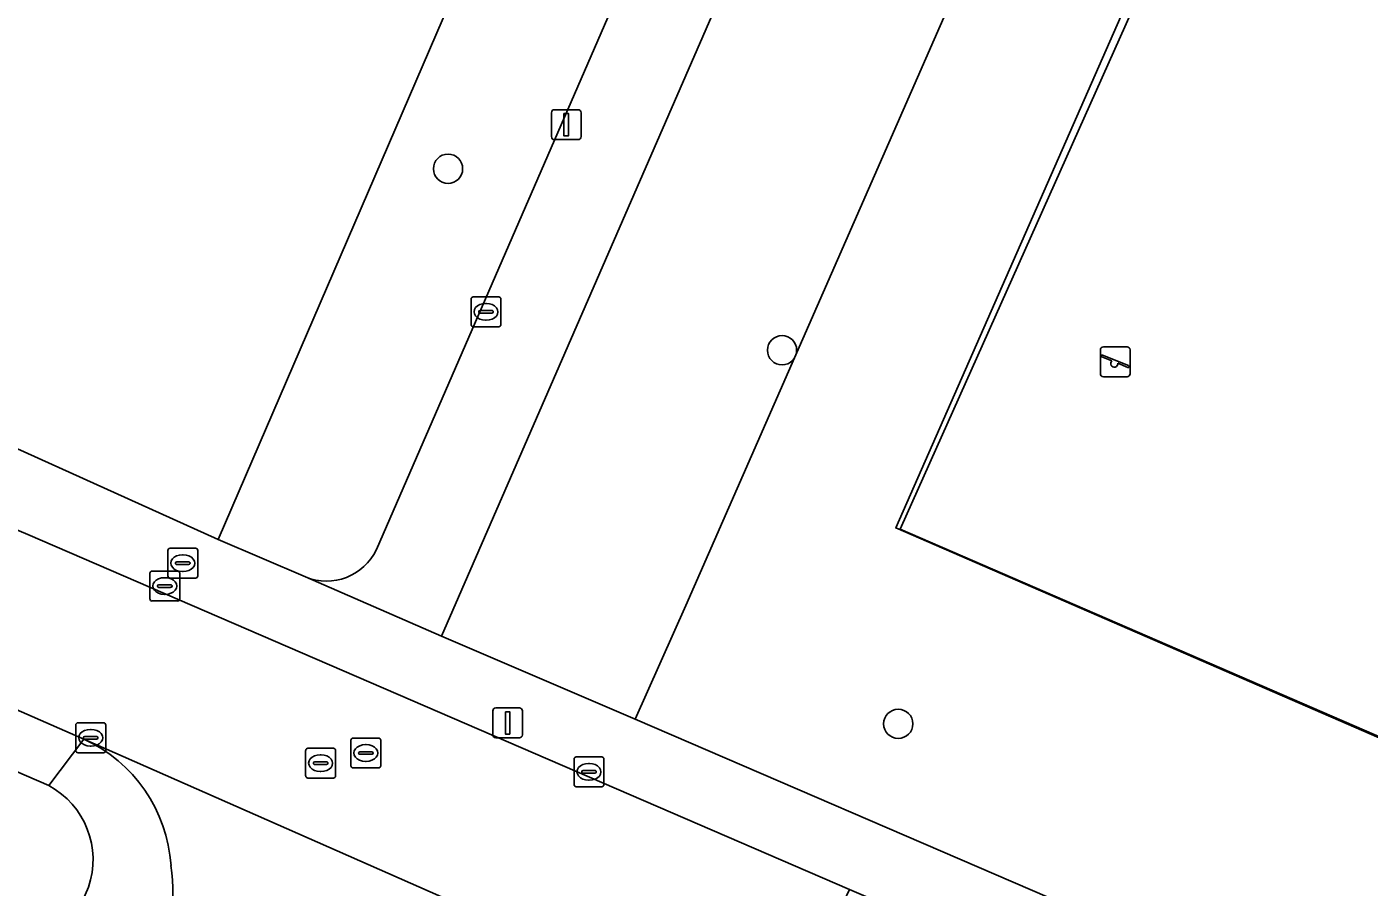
# Model space of a CAD drawing. Extents: x 162803 to 163818, y 381639 to 382475.
# Drawn here: x 163572.98 to 163617.88, y 381933.06 to 381961.85 of the extents above; entities that cross this region are included whole.
import ezdxf

# ---------------------------------------------------------------- set-up
doc = ezdxf.new("R2010")
doc.units = 0
for name, color, linetype in [('IMGEO_Boom', 7, 'Continuous'), ('IMGEO_Brandkraan', 7, 'Continuous'), ('IMGEO_Erf', 7, 'Continuous'), ('IMGEO_Groenvoorziening', 7, 'Continuous'), ('IMGEO_Hek', 7, 'Continuous'), ('IMGEO_Kolk', 7, 'Continuous'), ('IMGEO_Lichtmast', 7, 'Continuous'), ('IMGEO_Rijbaan_lokaal_open', 7, 'Continuous'), ('IMGEO_Rioolput', 7, 'Continuous'), ('IMGEO_Speelvoorziening', 7, 'Continuous'), ('IMGEO_Voetpad_gesloten', 7, 'Continuous'), ('IMGEO_Voetpad_open', 7, 'Continuous')]:
    doc.layers.add(name, color=color, linetype=linetype)

msp = doc.modelspace()

# ---------------------------------------------------------------- linework, layer by layer
at = {"layer": 'IMGEO_Boom'}
for centre in [(163587.069, 381957.098), (163598.241, 381951.027), (163602.129, 381938.527)]:
    msp.add_circle(centre, 0.489, dxfattribs=at)
at = {"layer": 'IMGEO_Brandkraan'}
for p, q in [((163577.697, 381943.476), (163577.697, 381944.328)), ((163577.772, 381944.402), (163578.624, 381944.402)), ((163578.698, 381944.328), (163578.698, 381943.476)), ((163577.956, 381943.896), (163577.956, 381943.908)), ((163578.394, 381943.859), (163577.996, 381943.859)), ((163577.999, 381943.945), (163578.397, 381943.945)), ((163578.185, 381944.182), (163578.21, 381944.182)), ((163578.44, 381943.908), (163578.44, 381943.896)), ((163578.624, 381943.402), (163577.772, 381943.402)), ((163578.208, 381943.622), (163578.183, 381943.622))]:
    msp.add_line(p, q, dxfattribs=at)
for points in [[(163577.697, 381943.476), (163577.697, 381944.328)], [(163577.772, 381944.402), (163578.624, 381944.402)], [(163578.698, 381944.328), (163578.698, 381943.476)], [(163578.624, 381943.402), (163577.772, 381943.402)]]:
    msp.add_lwpolyline(points, dxfattribs=at)
for centre, radius, start, end in [((163577.774, 381944.326), 0.0765, 91.552, 178.448), ((163577.774, 381944.326), 0.0765, 91.552, 178.448), ((163578.622, 381944.326), 0.0765, 1.552, 88.448), ((163578.622, 381944.326), 0.0765, 1.552, 88.448), ((163577.996, 381943.905), 0.0403, 85.8775, 175.7526), ((163577.993, 381943.895), 0.0366, 178.938, 274.7102), ((163578.397, 381943.902), 0.043, 264.8664, 352.4533), ((163578.401, 381943.907), 0.0386, 1.7309, 96.639), ((163577.774, 381943.478), 0.0765, 181.552, 268.448), ((163577.774, 381943.478), 0.0765, 181.552, 268.448), ((163578.622, 381943.478), 0.0765, 271.552, 358.448), ((163578.622, 381943.478), 0.0765, 271.552, 358.448)]:
    msp.add_arc(centre, radius, start, end, dxfattribs=at)
for centre, major_axis, ratio, start_param, end_param in [((163578.184, 381943.902), (-0.387, 0.002), 0.722429, 4.712389, 7.853982), ((163578.209, 381943.902), (-0.39, 0.002), 0.717154, 1.570796, 4.712389)]:
    msp.add_ellipse(centre, major_axis=major_axis, ratio=ratio, start_param=start_param, end_param=end_param, dxfattribs=at)
at = {"layer": 'IMGEO_Erf'}
for points in [[(163525.143, 381968.318), (163563.294, 381951.874), (163567.332, 381950.133), (163579.386, 381944.696), (163598.299, 381988.562), (163574.605, 381998.877), (163574.726, 381999.168), (163572.79, 382000), (163568.352, 382001.907), (163565.322, 382003.212), (163559.222, 382005.84), (163556.19, 382007.146), (163540.344, 382013.972), (163537.36, 382015.258), (163531.29, 382017.873), (163528.208, 382019.2), (163513.067, 382025.723), (163511.569, 382026.368), (163500, 382031.394), (163492.31, 382034.735), (163485.44, 382037.757)], [(163573.712, 381936.459), (163553.533, 381945.192), (163552.997, 381943.956), (163555.726, 381942.766), (163558.454, 381941.576), (163561.183, 381940.386), (163563.911, 381939.197), (163566.64, 381938.007), (163569.369, 381936.817), (163572.097, 381935.627), (163569.711, 381930.155), (163568.317, 381926.957), (163571.713, 381925.452), (163575.039, 381933.062)]]:
    msp.add_lwpolyline(points, dxfattribs=at)
msp.add_arc((163572.391, 381933.985), 2.804, 340.7772, 61.8979, dxfattribs=at)
at = {"layer": 'IMGEO_Groenvoorziening'}
for points in [[(163605.105, 381991.356), (163584.456, 382000), (163576.451, 382003.307), (163575.074, 382000), (163574.726, 381999.168), (163574.605, 381998.877), (163598.299, 381988.562), (163579.386, 381944.696), (163582.301, 381943.442)], [(163584.674, 381944.357), (163605.105, 381991.356)], [(163642.151, 381979.031), (163616.748, 381989.957), (163615.949, 381990.012), (163606.539, 381968.709), (163609.289, 381967.547), (163611.723, 381966.477), (163618.346, 381981.55), (163642.221, 381971.267), (163657.906, 381964.511), (163641.876, 381927.839), (163626.309, 381934.587), (163602.191, 381945.041), (163610.938, 381964.607), (163608.361, 381965.81), (163605.722, 381966.902), (163595.028, 381942.484), (163593.33, 381938.684), (163634.908, 381920.749)], [(163598.575, 381968.398), (163586.85, 381941.464), (163593.33, 381938.684), (163595.028, 381942.484), (163605.722, 381966.902)]]:
    msp.add_lwpolyline(points, dxfattribs=at)
msp.add_arc((163583.006, 381945.149), 1.846, 247.5574, 334.6147, dxfattribs=at)
at = {"layer": 'IMGEO_Hek'}
msp.add_lwpolyline([(163626.294, 381934.551), (163602.046, 381945.08), (163610.436, 381964.16)], dxfattribs=at)
at = {"layer": 'IMGEO_Kolk'}
for p, q in [((163587.838, 381951.886), (163587.838, 381952.738)), ((163587.913, 381952.812), (163588.765, 381952.812)), ((163588.839, 381952.738), (163588.839, 381951.886)), ((163588.097, 381952.306), (163588.097, 381952.318)), ((163588.14, 381952.355), (163588.538, 381952.355)), ((163588.326, 381952.592), (163588.351, 381952.592)), ((163588.581, 381952.318), (163588.581, 381952.306)), ((163588.535, 381952.269), (163588.137, 381952.269)), ((163588.349, 381952.032), (163588.324, 381952.032)), ((163588.765, 381951.812), (163587.913, 381951.812)), ((163577.095, 381942.711), (163577.095, 381943.563)), ((163577.17, 381943.637), (163578.022, 381943.637)), ((163577.583, 381943.417), (163577.608, 381943.417)), ((163578.096, 381943.563), (163578.096, 381942.711)), ((163577.354, 381943.131), (163577.354, 381943.143)), ((163577.792, 381943.094), (163577.394, 381943.094)), ((163577.397, 381943.18), (163577.795, 381943.18)), ((163577.838, 381943.143), (163577.838, 381943.131)), ((163578.022, 381942.637), (163577.17, 381942.637)), ((163577.606, 381942.857), (163577.581, 381942.857)), ((163574.618, 381937.635), (163574.618, 381938.487)), ((163574.693, 381938.561), (163575.545, 381938.561)), ((163575.619, 381938.487), (163575.619, 381937.635)), ((163574.877, 381938.055), (163574.877, 381938.067)), ((163575.315, 381938.018), (163574.917, 381938.018)), ((163574.92, 381938.104), (163575.318, 381938.104)), ((163575.106, 381938.341), (163575.131, 381938.341)), ((163575.361, 381938.067), (163575.361, 381938.055)), ((163575.545, 381937.561), (163574.693, 381937.561)), ((163575.129, 381937.781), (163575.104, 381937.781)), ((163591.283, 381936.494), (163591.283, 381937.346)), ((163591.358, 381937.42), (163592.21, 381937.42)), ((163591.771, 381937.2), (163591.796, 381937.2)), ((163592.284, 381937.346), (163592.284, 381936.494)), ((163591.542, 381936.914), (163591.542, 381936.926)), ((163591.98, 381936.877), (163591.582, 381936.877)), ((163591.585, 381936.963), (163591.983, 381936.963)), ((163591.794, 381936.64), (163591.769, 381936.64)), ((163592.026, 381936.926), (163592.026, 381936.914)), ((163592.21, 381936.42), (163591.358, 381936.42))]:
    msp.add_line(p, q, dxfattribs=at)
for points in [[(163587.838, 381951.886), (163587.838, 381952.738)], [(163587.913, 381952.812), (163588.765, 381952.812)], [(163588.839, 381952.738), (163588.839, 381951.886)], [(163588.765, 381951.812), (163587.913, 381951.812)], [(163577.095, 381942.711), (163577.095, 381943.563)], [(163577.17, 381943.637), (163578.022, 381943.637)], [(163578.096, 381943.563), (163578.096, 381942.711)], [(163578.022, 381942.637), (163577.17, 381942.637)], [(163574.618, 381937.635), (163574.618, 381938.487)], [(163574.693, 381938.561), (163575.545, 381938.561)], [(163575.619, 381938.487), (163575.619, 381937.635)], [(163575.545, 381937.561), (163574.693, 381937.561)], [(163591.283, 381936.494), (163591.283, 381937.346)], [(163591.358, 381937.42), (163592.21, 381937.42)], [(163592.284, 381937.346), (163592.284, 381936.494)], [(163592.21, 381936.42), (163591.358, 381936.42)]]:
    msp.add_lwpolyline(points, dxfattribs=at)
for centre, radius, start, end in [((163587.915, 381952.736), 0.0765, 91.552, 178.448), ((163587.915, 381952.736), 0.0765, 91.552, 178.448), ((163588.763, 381952.736), 0.0765, 1.552, 88.448), ((163588.763, 381952.736), 0.0765, 1.552, 88.448), ((163588.137, 381952.315), 0.0403, 85.8775, 175.7526), ((163588.134, 381952.305), 0.0366, 178.938, 274.7102), ((163588.538, 381952.312), 0.043, 264.8664, 352.4533), ((163588.542, 381952.317), 0.0386, 1.7309, 96.639), ((163587.915, 381951.888), 0.0765, 181.552, 268.448), ((163587.915, 381951.888), 0.0765, 181.552, 268.448), ((163588.763, 381951.888), 0.0765, 271.552, 358.448), ((163588.763, 381951.888), 0.0765, 271.552, 358.448), ((163577.172, 381943.561), 0.0765, 91.552, 178.448), ((163577.172, 381943.561), 0.0765, 91.552, 178.448), ((163578.02, 381943.561), 0.0765, 1.552, 88.448), ((163578.02, 381943.561), 0.0765, 1.552, 88.448), ((163577.394, 381943.14), 0.0403, 85.8775, 175.7526), ((163577.391, 381943.13), 0.0366, 178.938, 274.7102), ((163577.795, 381943.137), 0.043, 264.8664, 352.4533), ((163577.799, 381943.142), 0.0386, 1.7309, 96.639), ((163577.172, 381942.713), 0.0765, 181.552, 268.448), ((163577.172, 381942.713), 0.0765, 181.552, 268.448), ((163578.02, 381942.713), 0.0765, 271.552, 358.448), ((163578.02, 381942.713), 0.0765, 271.552, 358.448), ((163574.695, 381938.485), 0.0765, 91.552, 178.448), ((163574.695, 381938.485), 0.0765, 91.552, 178.448), ((163575.543, 381938.485), 0.0765, 1.552, 88.448), ((163575.543, 381938.485), 0.0765, 1.552, 88.448), ((163574.917, 381938.064), 0.0403, 85.8775, 175.7526), ((163574.914, 381938.054), 0.0366, 178.938, 274.7102), ((163575.318, 381938.061), 0.043, 264.8664, 352.4533), ((163575.322, 381938.066), 0.0386, 1.7309, 96.639), ((163574.695, 381937.637), 0.0765, 181.552, 268.448), ((163574.695, 381937.637), 0.0765, 181.552, 268.448), ((163575.543, 381937.637), 0.0765, 271.552, 358.448), ((163575.543, 381937.637), 0.0765, 271.552, 358.448), ((163591.36, 381937.344), 0.0765, 91.552, 178.448), ((163591.36, 381937.344), 0.0765, 91.552, 178.448), ((163592.208, 381937.344), 0.0765, 1.552, 88.448), ((163592.208, 381937.344), 0.0765, 1.552, 88.448), ((163591.582, 381936.923), 0.0403, 85.8775, 175.7526), ((163591.579, 381936.913), 0.0366, 178.938, 274.7102), ((163591.983, 381936.92), 0.043, 264.8664, 352.4533), ((163591.987, 381936.925), 0.0386, 1.7309, 96.639), ((163591.36, 381936.496), 0.0765, 181.552, 268.448), ((163591.36, 381936.496), 0.0765, 181.552, 268.448), ((163592.208, 381936.496), 0.0765, 271.552, 358.448), ((163592.208, 381936.496), 0.0765, 271.552, 358.448)]:
    msp.add_arc(centre, radius, start, end, dxfattribs=at)
for centre, major_axis, ratio, start_param, end_param in [((163588.325, 381952.312), (-0.387, 0.002), 0.722429, 4.712389, 7.853982), ((163588.35, 381952.312), (-0.39, 0.002), 0.717154, 1.570796, 4.712389), ((163577.582, 381943.137), (-0.387, 0.002), 0.722429, 4.712389, 7.853982), ((163577.607, 381943.137), (-0.39, 0.002), 0.717154, 1.570796, 4.712389), ((163575.105, 381938.061), (-0.387, 0.002), 0.722429, 4.712389, 7.853982), ((163575.13, 381938.061), (-0.39, 0.002), 0.717154, 1.570796, 4.712389), ((163591.77, 381936.92), (-0.387, 0.002), 0.722429, 4.712389, 7.853982), ((163591.795, 381936.92), (-0.39, 0.002), 0.717154, 1.570796, 4.712389)]:
    msp.add_ellipse(centre, major_axis=major_axis, ratio=ratio, start_param=start_param, end_param=end_param, dxfattribs=at)
at = {"layer": 'IMGEO_Lichtmast'}
for p, q in [((163590.628, 381959.074), (163591.418, 381959.074)), ((163591.418, 381959.074), (163590.628, 381959.074)), ((163590.528, 381958.174), (163590.528, 381958.974)), ((163590.528, 381958.974), (163590.528, 381958.174)), ((163591.518, 381958.974), (163591.518, 381958.174)), ((163591.518, 381958.174), (163591.518, 381958.974)), ((163591.418, 381958.074), (163590.628, 381958.074)), ((163590.628, 381958.074), (163591.418, 381958.074)), ((163588.566, 381938.158), (163588.566, 381938.958)), ((163588.566, 381938.958), (163588.566, 381938.158)), ((163588.666, 381939.058), (163589.456, 381939.058)), ((163589.456, 381939.058), (163588.666, 381939.058)), ((163589.556, 381938.958), (163589.556, 381938.158)), ((163589.556, 381938.158), (163589.556, 381938.958)), ((163589.456, 381938.058), (163588.666, 381938.058)), ((163588.666, 381938.058), (163589.456, 381938.058))]:
    msp.add_line(p, q, dxfattribs=at)
for points in [[(163590.948, 381958.949), (163591.098, 381958.949), (163591.098, 381958.199), (163590.948, 381958.199), (163590.948, 381958.949)], [(163588.986, 381938.933), (163589.136, 381938.933), (163589.136, 381938.183), (163588.986, 381938.183), (163588.986, 381938.933)]]:
    msp.add_lwpolyline(points, dxfattribs=at)
for centre, start, end in [((163590.628, 381958.974), 90, 180), ((163590.628, 381958.974), 90, 180), ((163591.418, 381958.974), 0, 90), ((163591.418, 381958.974), 360, 90), ((163590.628, 381958.174), 180, 270), ((163590.628, 381958.174), 180, 270), ((163591.418, 381958.174), 270, 0), ((163591.418, 381958.174), 270, 0), ((163588.666, 381938.958), 90, 180), ((163588.666, 381938.958), 90, 180), ((163589.456, 381938.958), 0, 90), ((163589.456, 381938.958), 360, 90), ((163588.666, 381938.158), 180, 270), ((163588.666, 381938.158), 180, 270), ((163589.456, 381938.158), 270, 0), ((163589.456, 381938.158), 270, 0)]:
    msp.add_arc(centre, 0.1, start, end, dxfattribs=at)
at = {"layer": 'IMGEO_Rijbaan_lokaal_open'}
msp.add_lwpolyline([(163573.012, 381944.864), (163566.176, 381947.734), (163562.272, 381949.48), (163548.246, 381955.556), (163546.117, 381950.626), (163574.888, 381938.016), (163588.164, 381932.163), (163598.106, 381927.936), (163600.502, 381932.987)], close=True, dxfattribs=at)
msp.add_lwpolyline([(163588.164, 381932.163), (163574.888, 381938.016)], dxfattribs=at)
for centre, radius, start, end in [((163572.807, 381933.462), 5.007, 3.7555, 65.4385), ((163570.384, 381932.827), 7.481, 336.8132, 7.3988)]:
    msp.add_arc(centre, radius, start, end, dxfattribs=at)
at = {"layer": 'IMGEO_Rioolput'}
for p, q in [((163583.819, 381937.125), (163583.819, 381937.977)), ((163583.894, 381938.051), (163584.746, 381938.051)), ((163584.82, 381937.977), (163584.82, 381937.125)), ((163582.307, 381936.786), (163582.307, 381937.638)), ((163582.382, 381937.712), (163583.234, 381937.712)), ((163582.795, 381937.492), (163582.82, 381937.492)), ((163583.308, 381937.638), (163583.308, 381936.786)), ((163584.078, 381937.545), (163584.078, 381937.557)), ((163584.516, 381937.508), (163584.118, 381937.508)), ((163584.121, 381937.594), (163584.519, 381937.594)), ((163584.307, 381937.831), (163584.332, 381937.831)), ((163584.562, 381937.557), (163584.562, 381937.545)), ((163582.566, 381937.206), (163582.566, 381937.218)), ((163583.004, 381937.169), (163582.606, 381937.169)), ((163582.609, 381937.255), (163583.007, 381937.255)), ((163583.05, 381937.218), (163583.05, 381937.206)), ((163584.746, 381937.051), (163583.894, 381937.051)), ((163584.33, 381937.271), (163584.305, 381937.271)), ((163583.234, 381936.712), (163582.382, 381936.712)), ((163582.818, 381936.932), (163582.793, 381936.932))]:
    msp.add_line(p, q, dxfattribs=at)
for points in [[(163583.819, 381937.125), (163583.819, 381937.977)], [(163583.894, 381938.051), (163584.746, 381938.051)], [(163584.82, 381937.977), (163584.82, 381937.125)], [(163582.307, 381936.786), (163582.307, 381937.638)], [(163582.382, 381937.712), (163583.234, 381937.712)], [(163583.308, 381937.638), (163583.308, 381936.786)], [(163584.746, 381937.051), (163583.894, 381937.051)], [(163583.234, 381936.712), (163582.382, 381936.712)]]:
    msp.add_lwpolyline(points, dxfattribs=at)
for centre, radius, start, end in [((163583.896, 381937.975), 0.0765, 91.552, 178.448), ((163583.896, 381937.975), 0.0765, 91.552, 178.448), ((163584.744, 381937.975), 0.0765, 1.552, 88.448), ((163584.744, 381937.975), 0.0765, 1.552, 88.448), ((163582.384, 381937.636), 0.0765, 91.552, 178.448), ((163582.384, 381937.636), 0.0765, 91.552, 178.448), ((163583.232, 381937.636), 0.0765, 1.552, 88.448), ((163583.232, 381937.636), 0.0765, 1.552, 88.448), ((163584.118, 381937.554), 0.0403, 85.8775, 175.7526), ((163584.115, 381937.544), 0.0366, 178.938, 274.7102), ((163584.519, 381937.551), 0.043, 264.8664, 352.4533), ((163584.523, 381937.556), 0.0386, 1.7309, 96.639), ((163582.606, 381937.215), 0.0403, 85.8775, 175.7526), ((163582.603, 381937.205), 0.0366, 178.938, 274.7102), ((163583.007, 381937.212), 0.043, 264.8664, 352.4533), ((163583.011, 381937.217), 0.0386, 1.7309, 96.639), ((163583.896, 381937.127), 0.0765, 181.552, 268.448), ((163583.896, 381937.127), 0.0765, 181.552, 268.448), ((163584.744, 381937.127), 0.0765, 271.552, 358.448), ((163584.744, 381937.127), 0.0765, 271.552, 358.448), ((163582.384, 381936.788), 0.0765, 181.552, 268.448), ((163582.384, 381936.788), 0.0765, 181.552, 268.448), ((163583.232, 381936.788), 0.0765, 271.552, 358.448), ((163583.232, 381936.788), 0.0765, 271.552, 358.448)]:
    msp.add_arc(centre, radius, start, end, dxfattribs=at)
for centre, major_axis, ratio, start_param, end_param in [((163582.794, 381937.212), (-0.387, 0.002), 0.722429, 4.712389, 7.853982), ((163582.819, 381937.212), (-0.39, 0.002), 0.717154, 1.570796, 4.712389), ((163584.306, 381937.551), (-0.387, 0.002), 0.722429, 4.712389, 7.853982), ((163584.331, 381937.551), (-0.39, 0.002), 0.717154, 1.570796, 4.712389)]:
    msp.add_ellipse(centre, major_axis=major_axis, ratio=ratio, start_param=start_param, end_param=end_param, dxfattribs=at)
at = {"layer": 'IMGEO_Speelvoorziening'}
for p, q in [((163608.89, 381950.241), (163608.89, 381951.041)), ((163608.89, 381951.041), (163608.89, 381950.241)), ((163608.99, 381951.141), (163609.78, 381951.141)), ((163609.78, 381951.141), (163608.99, 381951.141)), ((163609.88, 381951.041), (163609.88, 381950.241)), ((163609.88, 381950.241), (163609.88, 381951.041)), ((163609.273, 381950.669), (163608.934, 381950.806)), ((163608.959, 381950.866), (163609.835, 381950.513)), ((163609.811, 381950.453), (163609.471, 381950.59)), ((163609.78, 381950.141), (163608.99, 381950.141)), ((163608.99, 381950.141), (163609.78, 381950.141))]:
    msp.add_line(p, q, dxfattribs=at)
for centre, radius, start, end in [((163608.99, 381951.041), 0.1, 90, 180), ((163608.99, 381951.041), 0.1, 90, 180), ((163609.78, 381951.041), 0.1, 0, 90), ((163609.78, 381951.041), 0.1, 360, 90), ((163608.947, 381950.836), 0.0327, 68.078, 248.078), ((163609.352, 381950.579), 0.12, 130.9928, 5.1632), ((163609.823, 381950.483), 0.0327, 248.078, 68.078), ((163608.99, 381950.241), 0.1, 180, 270), ((163608.99, 381950.241), 0.1, 180, 270), ((163609.78, 381950.241), 0.1, 270, 0), ((163609.78, 381950.241), 0.1, 270, 0)]:
    msp.add_arc(centre, radius, start, end, dxfattribs=at)
at = {"layer": 'IMGEO_Voetpad_gesloten'}
msp.add_lwpolyline([(163642.221, 381971.267), (163618.346, 381981.55), (163611.723, 381966.477), (163610.938, 381964.607), (163602.191, 381945.041), (163626.309, 381934.587)], close=True, dxfattribs=at)
at = {"layer": 'IMGEO_Voetpad_open'}
for points in [[(163606.466, 381992.684), (163605.297, 381993.119), (163605.105, 381991.356), (163584.674, 381944.357)], [(163582.301, 381943.442), (163586.85, 381941.464), (163598.575, 381968.398)], [(163634.908, 381920.749), (163593.33, 381938.684), (163586.85, 381941.464), (163582.301, 381943.442), (163579.386, 381944.696), (163567.332, 381950.133), (163566.176, 381947.734), (163573.012, 381944.864), (163600.502, 381932.987), (163602.918, 381931.948), (163633.378, 381918.852)], [(163574.888, 381938.016), (163573.712, 381936.459)]]:
    msp.add_lwpolyline(points, dxfattribs=at)
msp.add_lwpolyline([(163546.117, 381950.626), (163543.757, 381951.645), (163530.725, 381957.179), (163529.964, 381955.392), (163533.603, 381953.817), (163533.617, 381953.811), (163533.641, 381953.866), (163542.019, 381950.23), (163541.999, 381950.184), (163552.042, 381945.837), (163553.533, 381945.192), (163573.712, 381936.459), (163574.888, 381938.016)], close=True, dxfattribs=at)
for centre, radius, start, end in [((163583.006, 381945.149), 1.846, 247.5574, 334.6147), ((163572.807, 381933.462), 5.007, 3.7555, 65.4385), ((163572.391, 381933.985), 2.804, 340.7772, 61.8979), ((163570.384, 381932.827), 7.481, 336.8132, 7.3988)]:
    msp.add_arc(centre, radius, start, end, dxfattribs=at)

doc.saveas('drawing.dxf')
